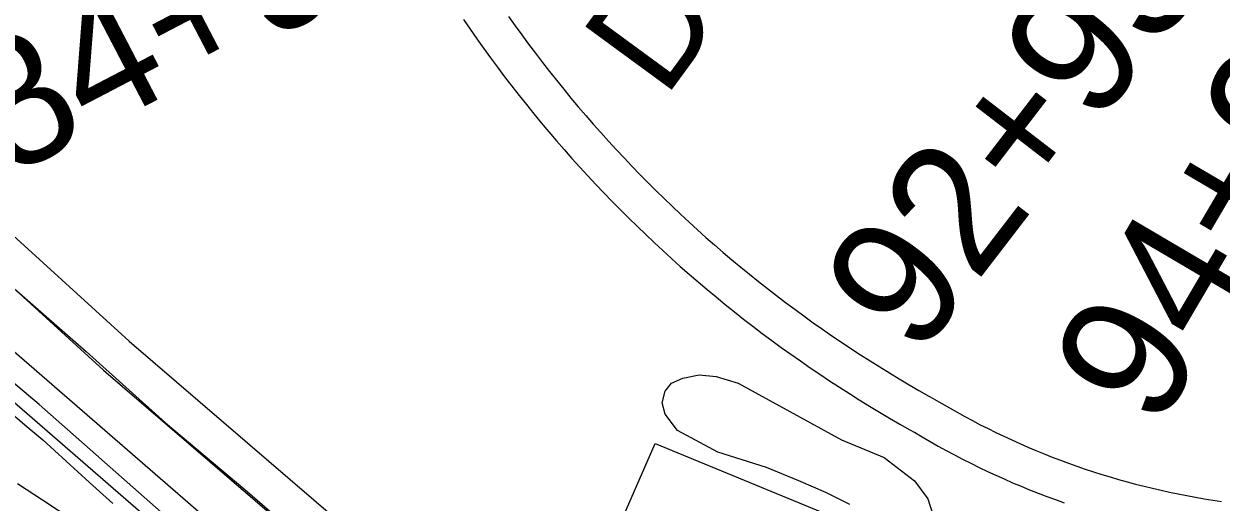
# Model space of a CAD drawing. Extents: x 3677843 to 3715951, y 511991 to 537744.
# Drawn here: x 3705099 to 3706027, y 525949 to 526319 of the extents above; entities that cross this region are included whole.
import ezdxf

# ---------------------------------------------------------------- set-up
doc = ezdxf.new("R2010")
doc.units = 0
for name, color, linetype in [('V-FLOD-BASE', 7, 'Continuous'), ('V-LEVE-TOET', 7, 'Continuous'), ('V-RIVR-RANG-IDEN', 7, 'Continuous'), ('V-ROAD-CNTR', 7, 'Continuous'), ('V-SITE-OTLN', 7, 'Continuous'), ('V-SITE-VEGE', 7, 'Continuous'), ('V-SURV-IDEN', 7, 'Continuous'), ('V-SURV-LINE', 7, 'Continuous')]:
    doc.layers.add(name, color=color, linetype=linetype)

msp = doc.modelspace()

# ---------------------------------------------------------------- linework, layer by layer
at = {"layer": 'V-FLOD-BASE'}
msp.add_lwpolyline([(3706067.12, 525358.26), (3705986.01, 525403.01), (3705969.17, 525409.85), (3705891.03, 525433.24), (3705879.79, 525437.09), (3705722.88, 525539.22), (3705694.96, 525556.3), (3705564.33, 525632.89), (3705545.53, 525646.17), (3705426.93, 525747.98), (3705299.75, 525857.84), (3705110.52, 526024.7), (3705029.34, 526092.87), (3704954.42, 526156.62), (3704946.06, 526162.52), (3704850.59, 526200.56), (3704759.25, 526234.24), (3704743.15, 526242.47), (3704625.56, 526302.4), (3704592.11, 526325.29), (3704577.45, 526334.2), (3704494.8, 526347.78)], dxfattribs=at)
at = {"layer": 'V-LEVE-TOET'}
for points in [[(3705084.83, 526119.87), (3705115.97, 526092.79), (3705146.96, 526065.53), (3705177.79, 526038.1), (3705208.46, 526010.49), (3705239.29, 525984.65), (3705269.97, 525958.62), (3705300.5, 525932.42)], [(3705085.6, 526020.78), (3705099.41, 526008.94), (3705113.35, 525997.27), (3705131.34, 525980.68), (3705149.46, 525964.24), (3705167.71, 525947.94)]]:
    msp.add_lwpolyline(points, dxfattribs=at)
at = {"layer": 'V-ROAD-CNTR'}
for points in [[(3705439.44, 526322.98), (3705444.59, 526315.46), (3705449.82, 526307.98), (3705455.11, 526300.55), (3705460.46, 526293.17), (3705465.88, 526285.83), (3705471.37, 526278.55), (3705476.92, 526271.31), (3705482.53, 526264.12), (3705488.21, 526256.98), (3705493.95, 526249.89), (3705499.76, 526242.86), (3705505.63, 526235.87), (3705511.55, 526228.94), (3705517.54, 526222.06), (3705523.6, 526215.24), (3705529.71, 526208.47), (3705535.88, 526201.75), (3705542.11, 526195.09), (3705548.4, 526188.49), (3705554.75, 526181.94), (3705561.16, 526175.44), (3705567.62, 526169.01), (3705574.15, 526162.63), (3705580.72, 526156.31), (3705587.36, 526150.05), (3705594.05, 526143.85), (3705600.79, 526137.71), (3705607.59, 526131.63), (3705614.45, 526125.61), (3705621.35, 526119.65), (3705628.31, 526113.76), (3705635.32, 526107.92), (3705642.38, 526102.15), (3705649.5, 526096.44), (3705656.66, 526090.8), (3705663.88, 526085.21), (3705671.14, 526079.7), (3705678.45, 526074.24), (3705685.81, 526068.86), (3705693.22, 526063.54), (3705700.68, 526058.28), (3705708.18, 526053.09), (3705715.73, 526047.97), (3705723.32, 526042.92), (3705730.96, 526037.93), (3705738.64, 526033.01), (3705746.37, 526028.16), (3705754.14, 526023.38), (3705761.95, 526018.67), (3705769.8, 526014.03), (3705777.69, 526009.46), (3705785.61, 526004.97), (3705789.44, 526002.83)], [(3705474.33, 526325.27), (3705479.47, 526318.06), (3705484.67, 526310.89), (3705489.93, 526303.77), (3705495.25, 526296.7), (3705500.64, 526289.67), (3705506.09, 526282.69), (3705511.61, 526275.76), (3705517.18, 526268.88), (3705522.81, 526262.05), (3705528.51, 526255.27), (3705534.26, 526248.54), (3705540.08, 526241.87), (3705545.95, 526235.24), (3705551.89, 526228.67), (3705557.88, 526222.15), (3705563.93, 526215.68), (3705570.04, 526209.27), (3705576.2, 526202.91), (3705582.42, 526196.61), (3705588.69, 526190.37), (3705595.02, 526184.18), (3705601.41, 526178.04), (3705607.85, 526171.97), (3705614.34, 526165.95), (3705620.89, 526159.98), (3705627.49, 526154.08), (3705634.14, 526148.24), (3705640.85, 526142.46), (3705647.6, 526136.73), (3705654.41, 526131.07), (3705661.26, 526125.46), (3705668.17, 526119.92), (3705675.13, 526114.44), (3705682.13, 526109.02), (3705689.18, 526103.67), (3705696.28, 526098.38), (3705703.42, 526093.15), (3705710.62, 526087.98), (3705717.85, 526082.88), (3705725.14, 526077.84), (3705732.46, 526072.87), (3705739.83, 526067.97), (3705747.25, 526063.13), (3705754.7, 526058.35), (3705762.2, 526053.64), (3705769.75, 526049), (3705777.33, 526044.43), (3705784.95, 526039.92), (3705792.61, 526035.49), (3705800.33, 526031.11), (3705804.07, 526029.02)], [(3705035.03, 526205.75), (3705180.15, 526073.55), (3705413.36, 525873.49), (3705576.65, 525732.29), (3705671, 525661.23), (3705766.99, 525599.88), (3705816.66, 525562.52), (3705839.75, 525548.37), (3705860.95, 525535.81), (3705878.11, 525527.14), (3705919.99, 525513.44), (3705947.95, 525505.34), (3705982.6, 525491.05), (3706037.08, 525465.86), (3706174.83, 525385.26), (3706419.51, 525249.88), (3706449.21, 525229.58)], [(3705014.83, 526183.57), (3705160.28, 526051.07), (3705393.78, 525850.76), (3705557.79, 525708.93), (3705653.87, 525636.57), (3705749.87, 525575.22), (3705799.77, 525537.69), (3705824.26, 525522.67), (3705846.53, 525509.49), (3705866.62, 525499.34), (3705911.14, 525484.77), (3705938.03, 525476.98), (3705970.59, 525463.55), (3706023.18, 525439.24), (3706159.99, 525359.19)], [(3705804.43, 526028.81), (3705810.35, 526025.29), (3705816.23, 526021.88), (3705822.14, 526018.53), (3705828.1, 526015.26), (3705834.09, 526012.05), (3705840.12, 526008.92), (3705846.19, 526005.85), (3705852.29, 526002.85), (3705858.42, 525999.92), (3705864.59, 525997.07), (3705870.79, 525994.28), (3705877.02, 525991.57), (3705883.28, 525988.93), (3705889.58, 525986.36), (3705895.9, 525983.86), (3705902.25, 525981.43), (3705908.62, 525979.08), (3705915.02, 525976.8), (3705921.45, 525974.59), (3705927.91, 525972.46), (3705934.39, 525970.41), (3705940.89, 525968.42), (3705947.41, 525966.51), (3705953.96, 525964.68), (3705960.52, 525962.92), (3705967.11, 525961.24), (3705973.71, 525959.63), (3705980.33, 525958.1), (3705986.97, 525956.65), (3705993.63, 525955.27), (3706000.3, 525953.97), (3706006.98, 525952.74), (3706013.68, 525951.6), (3706020.39, 525950.52), (3706027.12, 525949.53)], [(3705789.08, 526003.03), (3705795.15, 525999.42), (3705801.32, 525995.84), (3705807.54, 525992.33), (3705813.8, 525988.89), (3705820.09, 525985.52), (3705826.43, 525982.23), (3705832.8, 525979), (3705839.21, 525975.85), (3705845.66, 525972.78), (3705852.14, 525969.78), (3705858.65, 525966.85), (3705865.2, 525964), (3705871.78, 525961.22), (3705878.39, 525958.52), (3705885.03, 525955.89), (3705891.7, 525953.35), (3705898.4, 525950.87), (3705905.13, 525948.48)]]:
    msp.add_lwpolyline(points, dxfattribs=at)
at = {"layer": 'V-SITE-OTLN'}
msp.add_lwpolyline([(3705759.89, 525923.52), (3705664.26, 525691.94), (3705523.75, 525782.36), (3705501.88, 525796.69), (3705588.08, 525994.46)], close=True, dxfattribs=at)
at = {"layer": 'V-SITE-VEGE'}
for points in [[(3705739.12, 525947.17), (3705720.52, 525956.27), (3705699.6, 525965.43), (3705674.41, 525975.7), (3705636.69, 525987.63), (3705605.39, 526004.34), (3705595.81, 526017.17), (3705593.41, 526025.83), (3705595.96, 526035.03), (3705600.76, 526041.18), (3705609.46, 526044.92), (3705622.1, 526047.55), (3705635.29, 526046.2), (3705652.35, 526041.12), (3705732.53, 525997.29), (3705765.57, 525983.5), (3705789.22, 525965.34), (3705799.44, 525951.5), (3705806.15, 525930.49)], [(3705093.57, 525963.45), (3705113.06, 525950.81), (3705136.66, 525935.19)]]:
    msp.add_lwpolyline(points, dxfattribs=at)
at = {"layer": 'V-SURV-LINE'}
for points in [[(3704975.49, 526165.69), (3705548.11, 525669.34)], [(3705528.45, 525646.68), (3704955.83, 526143.03)]]:
    msp.add_lwpolyline(points, dxfattribs=at)

# ---------------------------------------------------------------- texts
at = {"layer": 'V-RIVR-RANG-IDEN'}
msp.add_text('D-090', height=83, rotation=53.77933, dxfattribs=at).set_placement((3705595.55, 526261.08))
at = {"layer": 'V-SURV-IDEN'}
for s, rotation, p in [('84+96.1', 27.56486, (3705085.3, 526199.7)), ('92+93.9', 52.4319, (3705791.52, 526059.32)), ('94+95.0', 59.55482, (3705977.58, 526003.66))]:
    msp.add_text(s, height=100, rotation=rotation, dxfattribs=at).set_placement(p)

doc.saveas('drawing.dxf')
